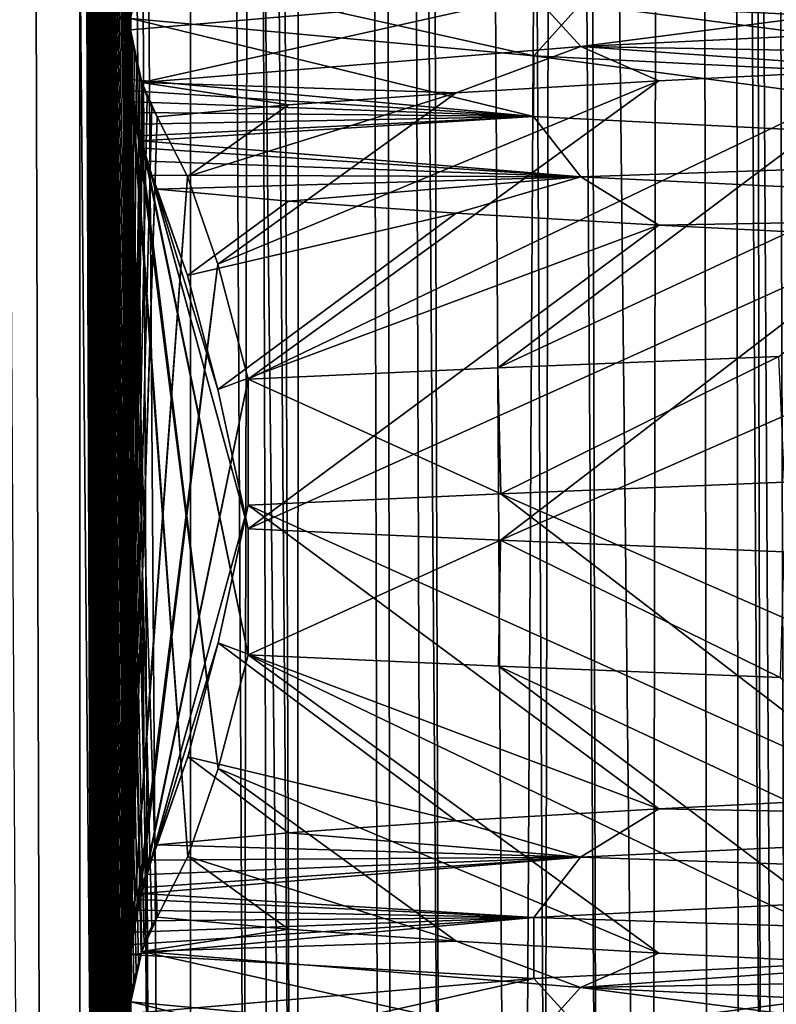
# Model space of a CAD drawing. Header units: millimetres. Extents: x -39 to 39, y -2 to 145.
# Tile 468 of 656: x -13.07 to -11.53, y 61.02 to 63.02. Entities that reach past the tile are written whole.
import ezdxf

# ---------------------------------------------------------------- set-up
doc = ezdxf.new("R2010")
doc.units = ezdxf.units.MM
doc.header["$LTSCALE"] = 65.185185
for name, color, linetype in [('12', 7, 'CONTINUOUS'), ('15', 7, 'CONTINUOUS'), ('41', 7, 'CONTINUOUS'), ('45', 7, 'CONTINUOUS'), ('460', 7, 'CONTINUOUS'), ('530', 7, 'CONTINUOUS'), ('531', 7, 'CONTINUOUS'), ('59', 7, 'CONTINUOUS'), ('615', 7, 'CONTINUOUS'), ('616', 7, 'CONTINUOUS'), ('617', 7, 'CONTINUOUS'), ('67', 7, 'CONTINUOUS')]:
    doc.layers.add(name, color=color, linetype=linetype)

msp = doc.modelspace()

# ---------------------------------------------------------------- linework, layer by layer
at = {"layer": '12', "color": 7, "linetype": 'Continuous'}
for points in [[(-12.9628, 38.299, 10.6962), (-13.2165, 121, 10.8427), (-13.2782, 38.299, 10.3021), (-12.9628, 38.299, 10.6962)], [(-12.475, 121, 11.6881), (-13.2165, 121, 10.8427), (-12.2971, 38.299, 11.4553), (-12.475, 121, 11.6881)], [(-12.2971, 38.299, 11.4553), (-13.2165, 121, 10.8427), (-12.6357, 38.299, 11.0808), (-12.2971, 38.299, 11.4553)], [(-12.6357, 38.299, 11.0808), (-13.2165, 121, 10.8427), (-12.9628, 38.299, 10.6962), (-12.6357, 38.299, 11.0808)], [(-12.5158, 38.2987, -11.216), (-12.483, 121, -11.6796), (-12.1732, 38.299, -11.5869), (-12.5158, 38.2987, -11.216)], [(-12.483, 121, -11.6796), (-11.6881, 121, -12.475), (-12.1732, 38.299, -11.5869), (-12.483, 121, -11.6796)], [(-11.6796, 121, 12.483), (-12.475, 121, 11.6881), (-11.5869, 38.299, 12.1732), (-11.6796, 121, 12.483)], [(-11.5869, 38.299, 12.1732), (-12.475, 121, 11.6881), (-11.9474, 38.299, 11.8196), (-11.5869, 38.299, 12.1732)], [(-11.9474, 38.299, 11.8196), (-12.475, 121, 11.6881), (-12.2971, 38.299, 11.4553), (-11.9474, 38.299, 11.8196)], [(-12.1732, 38.299, -11.5869), (-11.6881, 121, -12.475), (-11.8197, 38.299, -11.9473), (-12.1732, 38.299, -11.5869)], [(-11.8197, 38.299, -11.9473), (-11.6881, 121, -12.475), (-11.4555, 38.299, -12.2969), (-11.8197, 38.299, -11.9473)], [(-11.6881, 121, -12.475), (-10.8427, 121, -13.2165), (-11.4555, 38.299, -12.2969), (-11.6881, 121, -12.475)], [(-11.216, 38.2987, 12.5158), (-11.6796, 121, 12.483), (-11.5869, 38.299, 12.1732), (-11.216, 38.2987, 12.5158)]]:
    msp.add_3dface(points, dxfattribs=at)
at = {"layer": '15', "color": 7, "linetype": 'Continuous'}
for points in [[(-13.0678, 144.3929, 8.0954), (-13.1593, 60.1989, 6.9698), (-13.6026, 144.3929, 7.1606), (-13.0678, 144.3929, 8.0954)], [(-13.0767, 60.1989, -7.1237), (-12.8079, 60.1989, -7.5963), (-13.5561, 144.3929, -7.2481), (-13.0767, 60.1989, -7.1237)], [(-13.5561, 144.3929, -7.2481), (-12.8079, 60.1989, -7.5963), (-13.1987, 144.3929, -7.8802), (-13.5561, 144.3929, -7.2481)], [(-12.8079, 60.1989, -7.5963), (-12.5221, 60.1989, -8.0588), (-13.1987, 144.3929, -7.8802), (-12.8079, 60.1989, -7.5963)], [(-13.1987, 144.3929, -7.8802), (-12.5221, 60.1989, -8.0588), (-12.8333, 144.3929, -8.4622), (-13.1987, 144.3929, -7.8802)], [(-12.8961, 60.1989, 7.4455), (-13.1593, 60.1989, 6.9698), (-13.0678, 144.3929, 8.0954), (-12.8961, 60.1989, 7.4455)], [(-12.6157, 60.1989, 7.9114), (-12.8961, 60.1989, 7.4455), (-13.0678, 144.3929, 8.0954), (-12.6157, 60.1989, 7.9114)], [(-12.4692, 144.3929, 8.9901), (-12.6157, 60.1989, 7.9114), (-13.0678, 144.3929, 8.0954), (-12.4692, 144.3929, 8.9901)], [(-12.5221, 60.1989, -8.0588), (-12.2195, 60.1989, -8.5106), (-12.8333, 144.3929, -8.4622), (-12.5221, 60.1989, -8.0588)], [(-12.8333, 144.3929, -8.4622), (-12.2195, 60.1989, -8.5106), (-12.465, 144.3929, -8.9959), (-12.8333, 144.3929, -8.4622)], [(-12.3185, 60.1989, 8.3666), (-12.6157, 60.1989, 7.9114), (-12.4692, 144.3929, 8.9901), (-12.3185, 60.1989, 8.3666)], [(-12.0049, 60.1989, 8.8107), (-12.3185, 60.1989, 8.3666), (-12.4692, 144.3929, 8.9901), (-12.0049, 60.1989, 8.8107)], [(-11.8066, 144.3929, 9.8442), (-12.0049, 60.1989, 8.8107), (-12.4692, 144.3929, 8.9901), (-11.8066, 144.3929, 9.8442)], [(-12.2195, 60.1989, -8.5106), (-11.9005, 60.1989, -8.9512), (-12.465, 144.3929, -8.9959), (-12.2195, 60.1989, -8.5106)], [(-12.465, 144.3929, -8.9959), (-11.9005, 60.1989, -8.9512), (-12.0961, 144.3929, -9.4862), (-12.465, 144.3929, -8.9959)], [(-11.9005, 60.1989, -8.9512), (-11.5657, 60.1989, -9.3798), (-12.0961, 144.3929, -9.4862), (-11.9005, 60.1989, -8.9512)], [(-12.0961, 144.3929, -9.4862), (-11.5657, 60.1989, -9.3798), (-11.7292, 144.3929, -9.9362), (-12.0961, 144.3929, -9.4862)], [(-11.6752, 60.1989, 9.2431), (-12.0049, 60.1989, 8.8107), (-11.8066, 144.3929, 9.8442), (-11.6752, 60.1989, 9.2431)], [(-11.33, 60.1989, 9.6632), (-11.6752, 60.1989, 9.2431), (-11.8066, 144.3929, 9.8442), (-11.33, 60.1989, 9.6632)], [(-11.082, 144.3929, 10.6533), (-11.33, 60.1989, 9.6632), (-11.8066, 144.3929, 9.8442), (-11.082, 144.3929, 10.6533)], [(-11.5657, 60.1989, -9.3798), (-11.2153, 60.1989, -9.7961), (-11.7292, 144.3929, -9.9362), (-11.5657, 60.1989, -9.3798)], [(-11.7292, 144.3929, -9.9362), (-11.2153, 60.1989, -9.7961), (-11.3665, 144.3929, -10.3492), (-11.7292, 144.3929, -9.9362)]]:
    msp.add_3dface(points, dxfattribs=at)
at = {"layer": '41', "color": 7, "linetype": 'Continuous'}
msp.add_3dface([(-11.0473, 121, 13.4658), (-11.9001, 121, 12.7184), (-11.4143, 38.2987, 12.7276), (-11.0473, 121, 13.4658)], dxfattribs=at)
at = {"layer": '45', "color": 7, "linetype": 'Continuous'}
for points in [[(-13.4658, 121, -11.0473), (-12.7184, 121, -11.9001), (-12.7276, 38.2987, -11.4143), (-13.4658, 121, -11.0473)], [(-13.4658, 121, -11.0473), (-12.7276, 38.2987, -11.4143), (-13.2928, 38.2988, -10.7509), (-13.4658, 121, -11.0473)]]:
    msp.add_3dface(points, dxfattribs=at)
at = {"layer": '460', "linetype": 'Continuous'}
for points in [[(-11.5292, 62.3376, 8.2896), (-12.1005, 62.3145, 7.4308), (-12.0945, 62.0584, 7.4406), (-11.5292, 62.3376, 8.2896)], [(-11.5179, 62.0817, 8.3053), (-11.5292, 62.3376, 8.2896), (-12.0945, 62.0584, 7.4406), (-11.5179, 62.0817, 8.3053)], [(-12.1005, 62.3145, 7.4308), (-12.6076, 62.2914, 6.5337), (-12.0945, 62.0584, 7.4406), (-12.1005, 62.3145, 7.4308)], [(-12.6076, 62.2914, 6.5337), (-12.6076, 62.035, 6.5337), (-12.0945, 62.0584, 7.4406), (-12.6076, 62.2914, 6.5337)], [(-12.6076, 61.987, -6.5337), (-12.0948, 61.9637, -7.4401), (-12.6076, 61.7306, -6.5337), (-12.6076, 61.987, -6.5337)], [(-12.6076, 61.7306, -6.5337), (-12.0948, 61.9637, -7.4401), (-12.099, 61.7074, -7.4333), (-12.6076, 61.7306, -6.5337)], [(-12.099, 61.7074, -7.4333), (-12.0948, 61.9637, -7.4401), (-11.5264, 61.6843, -8.2934), (-12.099, 61.7074, -7.4333)], [(-12.0948, 61.9637, -7.4401), (-11.5191, 61.9404, -8.3036), (-11.5264, 61.6843, -8.2934), (-12.0948, 61.9637, -7.4401)]]:
    msp.add_3dface(points, dxfattribs=at)
at = {"layer": '530', "linetype": 'Continuous'}
for points in [[(-12.8503, 38.9766, -1.9023), (-12.95, 67), (-12.8478, 39.0153, -1.9499), (-12.8503, 38.9766, -1.9023)], [(-12.95, 67), (-12.8503, 38.9766, -1.9023), (-12.95, 38), (-12.95, 67)], [(-12.8478, 39.0153, -1.9499), (-12.95, 67), (-12.8467, 39.0248, -1.9707), (-12.8478, 39.0153, -1.9499)], [(-12.8467, 39.0248, -1.9707), (-12.95, 67), (-12.8442, 39.0424, -2.0183), (-12.8467, 39.0248, -1.9707)], [(-12.8442, 39.0424, -2.0183), (-12.95, 67), (-12.8503, 40.9766, -1.9023), (-12.8442, 39.0424, -2.0183)], [(-12.8503, 40.9766, -1.9023), (-12.95, 67), (-12.8478, 41.0153, -1.9499), (-12.8503, 40.9766, -1.9023)], [(-12.8478, 41.0153, -1.9499), (-12.95, 67), (-12.8467, 41.0248, -1.9707), (-12.8478, 41.0153, -1.9499)], [(-12.8467, 41.0248, -1.9707), (-12.95, 67), (-12.8442, 41.0424, -2.0183), (-12.8467, 41.0248, -1.9707)], [(-12.8442, 41.0424, -2.0183), (-12.95, 67), (-12.8503, 42.9766, -1.9023), (-12.8442, 41.0424, -2.0183)], [(-12.8503, 42.9766, -1.9023), (-12.95, 67), (-12.8478, 43.0153, -1.9499), (-12.8503, 42.9766, -1.9023)], [(-12.8478, 43.0153, -1.9499), (-12.95, 67), (-12.8467, 43.0248, -1.9707), (-12.8478, 43.0153, -1.9499)], [(-12.8467, 43.0248, -1.9707), (-12.95, 67), (-12.8442, 43.0424, -2.0183), (-12.8467, 43.0248, -1.9707)], [(-12.8442, 43.0424, -2.0183), (-12.95, 67), (-12.8503, 44.9766, -1.9023), (-12.8442, 43.0424, -2.0183)], [(-12.8503, 44.9766, -1.9023), (-12.95, 67), (-12.8478, 45.0153, -1.9499), (-12.8503, 44.9766, -1.9023)], [(-12.8478, 45.0153, -1.9499), (-12.95, 67), (-12.8467, 45.0248, -1.9707), (-12.8478, 45.0153, -1.9499)], [(-12.8467, 45.0248, -1.9707), (-12.95, 67), (-12.8442, 45.0424, -2.0183), (-12.8467, 45.0248, -1.9707)], [(-12.8442, 45.0424, -2.0183), (-12.95, 67), (-12.8503, 46.9766, -1.9023), (-12.8442, 45.0424, -2.0183)], [(-12.8503, 46.9766, -1.9023), (-12.95, 67), (-12.8478, 47.0153, -1.9499), (-12.8503, 46.9766, -1.9023)], [(-12.8478, 47.0153, -1.9499), (-12.95, 67), (-12.8467, 47.0248, -1.9707), (-12.8478, 47.0153, -1.9499)], [(-12.8467, 47.0248, -1.9707), (-12.95, 67), (-12.8442, 47.0424, -2.0183), (-12.8467, 47.0248, -1.9707)], [(-12.8442, 47.0424, -2.0183), (-12.95, 67), (-12.8401, 47.0654, -2.0979), (-12.8442, 47.0424, -2.0183)], [(-12.8401, 47.0654, -2.0979), (-12.95, 67), (-12.85, 48.9849, -1.9072), (-12.8401, 47.0654, -2.0979)], [(-12.85, 48.9849, -1.9072), (-12.95, 67), (-12.8472, 49.0206, -1.961), (-12.85, 48.9849, -1.9072)], [(-12.8472, 49.0206, -1.961), (-12.95, 67), (-12.8436, 49.0461, -2.0298), (-12.8472, 49.0206, -1.961)], [(-12.8436, 49.0461, -2.0298), (-12.95, 67), (-12.8393, 49.0691, -2.1126), (-12.8436, 49.0461, -2.0298)], [(-12.8393, 49.0691, -2.1126), (-12.95, 67), (-12.8503, 50.9766, -1.9023), (-12.8393, 49.0691, -2.1126)], [(-12.8503, 50.9766, -1.9023), (-12.95, 67), (-12.8478, 51.0153, -1.9499), (-12.8503, 50.9766, -1.9023)], [(-12.8478, 51.0153, -1.9499), (-12.95, 67), (-12.8467, 51.0248, -1.9707), (-12.8478, 51.0153, -1.9499)], [(-12.8467, 51.0248, -1.9707), (-12.95, 67), (-12.8442, 51.0424, -2.0183), (-12.8467, 51.0248, -1.9707)], [(-12.8442, 51.0424, -2.0183), (-12.95, 67), (-12.8401, 51.0654, -2.0979), (-12.8442, 51.0424, -2.0183)], [(-12.8401, 51.0654, -2.0979), (-12.95, 67), (-12.8503, 52.9766, -1.9023), (-12.8401, 51.0654, -2.0979)], [(-12.8503, 52.9766, -1.9023), (-12.95, 67), (-12.8478, 53.0153, -1.9499), (-12.8503, 52.9766, -1.9023)], [(-12.8478, 53.0153, -1.9499), (-12.95, 67), (-12.8467, 53.0248, -1.9707), (-12.8478, 53.0153, -1.9499)], [(-12.8467, 53.0248, -1.9707), (-12.95, 67), (-12.8442, 53.0424, -2.0183), (-12.8467, 53.0248, -1.9707)], [(-12.8442, 53.0424, -2.0183), (-12.95, 67), (-12.8401, 53.0654, -2.0979), (-12.8442, 53.0424, -2.0183)], [(-12.8401, 53.0654, -2.0979), (-12.95, 67), (-12.8355, 53.0857, -2.184), (-12.8401, 53.0654, -2.0979)], [(-12.8355, 53.0857, -2.184), (-12.95, 67), (-12.8503, 54.9766, -1.9023), (-12.8355, 53.0857, -2.184)], [(-12.8503, 54.9766, -1.9023), (-12.95, 67), (-12.8478, 55.0153, -1.9499), (-12.8503, 54.9766, -1.9023)], [(-12.8478, 55.0153, -1.9499), (-12.95, 67), (-12.8467, 55.0248, -1.9707), (-12.8478, 55.0153, -1.9499)], [(-12.8467, 55.0248, -1.9707), (-12.95, 67), (-12.8442, 55.0424, -2.0183), (-12.8467, 55.0248, -1.9707)], [(-12.8442, 55.0424, -2.0183), (-12.95, 67), (-12.8401, 55.0654, -2.0979), (-12.8442, 55.0424, -2.0183)], [(-12.8401, 55.0654, -2.0979), (-12.95, 67), (-12.8355, 55.0857, -2.184), (-12.8401, 55.0654, -2.0979)], [(-12.8355, 55.0857, -2.184), (-12.95, 67), (-12.8503, 56.9766, -1.9023), (-12.8355, 55.0857, -2.184)], [(-12.8503, 56.9766, -1.9023), (-12.95, 67), (-12.8478, 57.0153, -1.9499), (-12.8503, 56.9766, -1.9023)], [(-12.8478, 57.0153, -1.9499), (-12.95, 67), (-12.8467, 57.0248, -1.9707), (-12.8478, 57.0153, -1.9499)], [(-12.8467, 57.0248, -1.9707), (-12.95, 67), (-12.8442, 57.0424, -2.0183), (-12.8467, 57.0248, -1.9707)], [(-12.8442, 57.0424, -2.0183), (-12.95, 67), (-12.8401, 57.0654, -2.0979), (-12.8442, 57.0424, -2.0183)], [(-12.8401, 57.0654, -2.0979), (-12.95, 67), (-12.8355, 57.0857, -2.184), (-12.8401, 57.0654, -2.0979)], [(-12.8355, 57.0857, -2.184), (-12.95, 67), (-12.8308, 57.1041, -2.2745), (-12.8355, 57.0857, -2.184)], [(-12.8308, 57.1041, -2.2745), (-12.95, 67), (-12.8503, 58.9766, -1.9023), (-12.8308, 57.1041, -2.2745)], [(-12.8503, 58.9766, -1.9023), (-12.95, 67), (-12.8478, 59.0153, -1.9499), (-12.8503, 58.9766, -1.9023)], [(-12.8478, 59.0153, -1.9499), (-12.95, 67), (-12.8467, 59.0248, -1.9707), (-12.8478, 59.0153, -1.9499)], [(-12.8467, 59.0248, -1.9707), (-12.95, 67), (-12.8442, 59.0424, -2.0183), (-12.8467, 59.0248, -1.9707)], [(-12.8442, 59.0424, -2.0183), (-12.95, 67), (-12.8401, 59.0654, -2.0979), (-12.8442, 59.0424, -2.0183)], [(-12.8401, 59.0654, -2.0979), (-12.95, 67), (-12.8355, 59.0857, -2.184), (-12.8401, 59.0654, -2.0979)], [(-12.8355, 59.0857, -2.184), (-12.95, 67), (-12.8308, 59.1041, -2.2745), (-12.8355, 59.0857, -2.184)], [(-12.8308, 59.1041, -2.2745), (-12.95, 67), (-12.8255, 59.1219, -2.3749), (-12.8308, 59.1041, -2.2745)], [(-12.8255, 59.1219, -2.3749), (-12.95, 67), (-12.8238, 59.1273, -2.4074), (-12.8255, 59.1219, -2.3749)], [(-12.8238, 59.1273, -2.4074), (-12.95, 67), (-12.8503, 60.9766, -1.9023), (-12.8238, 59.1273, -2.4074)], [(-12.8503, 60.9766, -1.9023), (-12.95, 67), (-12.8478, 61.0153, -1.9499), (-12.8503, 60.9766, -1.9023)], [(-12.8478, 61.0153, -1.9499), (-12.95, 67), (-12.8467, 61.0248, -1.9707), (-12.8478, 61.0153, -1.9499)], [(-12.8467, 61.0248, -1.9707), (-12.95, 67), (-12.8442, 61.0424, -2.0183), (-12.8467, 61.0248, -1.9707)], [(-12.8442, 61.0424, -2.0183), (-12.95, 67), (-12.8401, 61.0654, -2.0979), (-12.8442, 61.0424, -2.0183)], [(-12.8401, 61.0654, -2.0979), (-12.95, 67), (-12.8355, 61.0857, -2.184), (-12.8401, 61.0654, -2.0979)], [(-12.8355, 61.0857, -2.184), (-12.95, 67), (-12.8308, 61.1041, -2.2745), (-12.8355, 61.0857, -2.184)], [(-12.8308, 61.1041, -2.2745), (-12.95, 67), (-12.8255, 61.1219, -2.3749), (-12.8308, 61.1041, -2.2745)], [(-12.8255, 61.1219, -2.3749), (-12.95, 67), (-12.8238, 61.1273, -2.4074), (-12.8255, 61.1219, -2.3749)], [(-12.8238, 61.1273, -2.4074), (-12.95, 67), (-12.8194, 61.1403, -2.4914), (-12.8238, 61.1273, -2.4074)], [(-12.8194, 61.1403, -2.4914), (-12.95, 67), (-12.8122, 61.1593, -2.6303), (-12.8194, 61.1403, -2.4914)], [(-12.8122, 61.1593, -2.6303), (-12.95, 67), (-12.8495, 62.9313, -1.9186), (-12.8122, 61.1593, -2.6303)], [(-12.8495, 62.9313, -1.9186), (-12.95, 67), (-12.8503, 62.9766, -1.9023), (-12.8495, 62.9313, -1.9186)], [(-12.8503, 62.9766, -1.9023), (-12.95, 67), (-12.8478, 63.0153, -1.9499), (-12.8503, 62.9766, -1.9023)], [(-12.8478, 63.0153, -1.9499), (-12.95, 67), (-12.8467, 63.0248, -1.9707), (-12.8478, 63.0153, -1.9499)], [(-12.8034, 61.1788, -2.798), (-12.8122, 61.1593, -2.6303), (-12.8495, 62.9313, -1.9186), (-12.8034, 61.1788, -2.798)], [(-12.7927, 61.1975, -3.001), (-12.8034, 61.1788, -2.798), (-12.8495, 62.9313, -1.9186), (-12.7927, 61.1975, -3.001)], [(-12.7307, 61.3204, -4.1854), (-12.7927, 61.1975, -3.001), (-12.8495, 62.9313, -1.9186), (-12.7307, 61.3204, -4.1854)], [(-12.8467, 62.9004, -1.9703), (-12.7307, 61.3204, -4.1854), (-12.8495, 62.9313, -1.9186), (-12.8467, 62.9004, -1.9703)], [(-12.8438, 62.8776, -2.0257), (-12.7307, 61.3204, -4.1854), (-12.8467, 62.9004, -1.9703), (-12.8438, 62.8776, -2.0257)], [(-12.6689, 61.4998, -5.3634), (-12.7307, 61.3204, -4.1854), (-12.8438, 62.8776, -2.0257), (-12.6689, 61.4998, -5.3634)], [(-12.8404, 62.8554, -2.0917), (-12.6689, 61.4998, -5.3634), (-12.8438, 62.8776, -2.0257), (-12.8404, 62.8554, -2.0917)], [(-12.8364, 62.8332, -2.1685), (-12.6689, 61.4998, -5.3634), (-12.8404, 62.8554, -2.0917), (-12.8364, 62.8332, -2.1685)], [(-12.8316, 62.8101, -2.2583), (-12.6689, 61.4998, -5.3634), (-12.8364, 62.8332, -2.1685), (-12.8316, 62.8101, -2.2583)], [(-12.6076, 61.7306, -6.5337), (-12.6689, 61.4998, -5.3634), (-12.8316, 62.8101, -2.2583), (-12.6076, 61.7306, -6.5337)], [(-12.8261, 62.786, -2.3635), (-12.6076, 61.7306, -6.5337), (-12.8316, 62.8101, -2.2583), (-12.8261, 62.786, -2.3635)], [(-12.8237, 62.7762, -2.4091), (-12.6076, 61.7306, -6.5337), (-12.8261, 62.786, -2.3635), (-12.8237, 62.7762, -2.4091)], [(-12.8197, 62.7607, -2.4856), (-12.6076, 61.7306, -6.5337), (-12.8237, 62.7762, -2.4091), (-12.8197, 62.7607, -2.4856)], [(-12.6076, 61.987, -6.5337), (-12.6076, 61.7306, -6.5337), (-12.8197, 62.7607, -2.4856), (-12.6076, 61.987, -6.5337)], [(-12.8123, 62.7342, -2.628), (-12.6076, 61.987, -6.5337), (-12.8197, 62.7607, -2.4856), (-12.8123, 62.7342, -2.628)], [(-12.6697, 62.2705, -5.3484), (-12.6076, 61.987, -6.5337), (-12.8123, 62.7342, -2.628), (-12.6697, 62.2705, -5.3484)], [(-12.8034, 62.7063, -2.7974), (-12.6697, 62.2705, -5.3484), (-12.8123, 62.7342, -2.628), (-12.8034, 62.7063, -2.7974)], [(-12.7314, 62.502, -4.1702), (-12.6697, 62.2705, -5.3484), (-12.8034, 62.7063, -2.7974), (-12.7314, 62.502, -4.1702)], [(-12.7927, 62.6778, -3.001), (-12.7314, 62.502, -4.1702), (-12.8034, 62.7063, -2.7974), (-12.7927, 62.6778, -3.001)]]:
    msp.add_3dface(points, dxfattribs=at)
at = {"layer": '531', "linetype": 'Continuous'}
for points in [[(-12.8452, 67, 2.0005), (-12.95, 67), (-12.95, 38), (-12.8452, 67, 2.0005)], [(-12.8452, 67, 2.0005), (-12.95, 38), (-12.8503, 65.0704, 1.9017), (-12.8452, 67, 2.0005)], [(-12.8503, 65.0704, 1.9017), (-12.95, 38), (-12.8495, 65.0261, 1.9183), (-12.8503, 65.0704, 1.9017)], [(-12.8495, 65.0261, 1.9183), (-12.95, 38), (-12.8467, 64.9974, 1.9702), (-12.8495, 65.0261, 1.9183)], [(-12.8467, 64.9974, 1.9702), (-12.95, 38), (-12.8434, 64.9747, 2.0336), (-12.8467, 64.9974, 1.9702)], [(-12.8434, 64.9747, 2.0336), (-12.95, 38), (-12.85, 63.0799, 1.9079), (-12.8434, 64.9747, 2.0336)], [(-12.85, 63.0799, 1.9079), (-12.95, 38), (-12.8499, 63.0335, 1.9103), (-12.85, 63.0799, 1.9079)], [(-12.8499, 63.0335, 1.9103), (-12.95, 38), (-12.8473, 63.0017, 1.9603), (-12.8499, 63.0335, 1.9103)], [(-12.8473, 63.0017, 1.9603), (-12.95, 38), (-12.844, 62.9781, 2.023), (-12.8473, 63.0017, 1.9603)], [(-12.844, 62.9781, 2.023), (-12.95, 38), (-12.85, 61.0799, 1.9079), (-12.844, 62.9781, 2.023)], [(-12.8398, 62.9555, 2.1022), (-12.844, 62.9781, 2.023), (-12.85, 61.0799, 1.9079), (-12.8398, 62.9555, 2.1022)], [(-12.8346, 62.9325, 2.2017), (-12.8398, 62.9555, 2.1022), (-12.85, 61.0799, 1.9079), (-12.8346, 62.9325, 2.2017)], [(-12.8283, 62.9091, 2.3228), (-12.8346, 62.9325, 2.2017), (-12.85, 61.0799, 1.9079), (-12.8283, 62.9091, 2.3228)], [(-12.8237, 62.8943, 2.4099), (-12.8283, 62.9091, 2.3228), (-12.85, 61.0799, 1.9079), (-12.8237, 62.8943, 2.4099)], [(-12.821, 62.8863, 2.4612), (-12.8237, 62.8943, 2.4099), (-12.85, 61.0799, 1.9079), (-12.821, 62.8863, 2.4612)], [(-12.8131, 62.8649, 2.613), (-12.821, 62.8863, 2.4612), (-12.85, 61.0799, 1.9079), (-12.8131, 62.8649, 2.613)], [(-12.8039, 62.8442, 2.7882), (-12.8131, 62.8649, 2.613), (-12.85, 61.0799, 1.9079), (-12.8039, 62.8442, 2.7882)], [(-12.7927, 62.8245, 3.001), (-12.8039, 62.8442, 2.7882), (-12.85, 61.0799, 1.9079), (-12.7927, 62.8245, 3.001)], [(-12.8476, 61.1139, 1.9548), (-12.7927, 62.8245, 3.001), (-12.85, 61.0799, 1.9079), (-12.8476, 61.1139, 1.9548)], [(-12.7315, 62.7036, 4.1702), (-12.7927, 62.8245, 3.001), (-12.8476, 61.1139, 1.9548), (-12.7315, 62.7036, 4.1702)], [(-12.8468, 61.1215, 1.9701), (-12.7315, 62.7036, 4.1702), (-12.8476, 61.1139, 1.9548), (-12.8468, 61.1215, 1.9701)], [(-12.8443, 61.1414, 2.0178), (-12.7315, 62.7036, 4.1702), (-12.8468, 61.1215, 1.9701), (-12.8443, 61.1414, 2.0178)], [(-12.6697, 62.5248, 5.3485), (-12.7315, 62.7036, 4.1702), (-12.8443, 61.1414, 2.0178), (-12.6697, 62.5248, 5.3485)], [(-12.8404, 61.1667, 2.0921), (-12.6697, 62.5248, 5.3485), (-12.8443, 61.1414, 2.0178), (-12.8404, 61.1667, 2.0921)], [(-12.8361, 61.19, 2.1729), (-12.6697, 62.5248, 5.3485), (-12.8404, 61.1667, 2.0921), (-12.8361, 61.19, 2.1729)], [(-12.8317, 61.2116, 2.2573), (-12.6697, 62.5248, 5.3485), (-12.8361, 61.19, 2.1729), (-12.8317, 61.2116, 2.2573)], [(-12.6076, 62.2914, 6.5337), (-12.6697, 62.5248, 5.3485), (-12.8317, 61.2116, 2.2573), (-12.6076, 62.2914, 6.5337)], [(-12.8267, 61.2335, 2.3522), (-12.6076, 62.2914, 6.5337), (-12.8317, 61.2116, 2.2573), (-12.8267, 61.2335, 2.3522)], [(-12.8239, 61.2453, 2.4066), (-12.6076, 62.2914, 6.5337), (-12.8267, 61.2335, 2.3522), (-12.8239, 61.2453, 2.4066)], [(-12.8208, 61.2574, 2.4657), (-12.6076, 62.2914, 6.5337), (-12.8239, 61.2453, 2.4066), (-12.8208, 61.2574, 2.4657)], [(-12.6076, 62.035, 6.5337), (-12.6076, 62.2914, 6.5337), (-12.8208, 61.2574, 2.4657), (-12.6076, 62.035, 6.5337)], [(-12.8134, 61.284, 2.6061), (-12.6076, 62.035, 6.5337), (-12.8208, 61.2574, 2.4657), (-12.8134, 61.284, 2.6061)], [(-12.6688, 61.7552, 5.3653), (-12.6076, 62.035, 6.5337), (-12.8134, 61.284, 2.6061), (-12.6688, 61.7552, 5.3653)], [(-12.8042, 61.3133, 2.7817), (-12.6688, 61.7552, 5.3653), (-12.8134, 61.284, 2.6061), (-12.8042, 61.3133, 2.7817)], [(-12.7305, 61.523, 4.1879), (-12.6688, 61.7552, 5.3653), (-12.8042, 61.3133, 2.7817), (-12.7305, 61.523, 4.1879)], [(-12.7927, 61.3442, 3.001), (-12.7305, 61.523, 4.1879), (-12.8042, 61.3133, 2.7817), (-12.7927, 61.3442, 3.001)], [(-12.85, 61.0799, 1.9079), (-12.95, 38), (-12.8499, 61.0335, 1.9103), (-12.85, 61.0799, 1.9079)], [(-12.8499, 61.0335, 1.9103), (-12.95, 38), (-12.8473, 61.0017, 1.9603), (-12.8499, 61.0335, 1.9103)]]:
    msp.add_3dface(points, dxfattribs=at)
at = {"layer": '59', "color": 7, "linetype": 'Continuous'}
for points in [[(-11.6796, 121, 12.483), (-11.216, 38.2987, 12.5158), (-11.9001, 121, 12.7184), (-11.6796, 121, 12.483)], [(-11.9001, 121, 12.7184), (-11.216, 38.2987, 12.5158), (-11.4143, 38.2987, 12.7276), (-11.9001, 121, 12.7184)]]:
    msp.add_3dface(points, dxfattribs=at)
at = {"layer": '615', "linetype": 'Continuous'}
for points in [[(-11.5179, 62.0817, 8.3053), (-12.0945, 62.0584, 7.4406), (-10.7447, 61.4661, 7.5639), (-11.5179, 62.0817, 8.3053)], [(-12.0945, 62.0584, 7.4406), (-12.6076, 62.035, 6.5337), (-11.2919, 61.4417, 6.7195), (-12.0945, 62.0584, 7.4406)], [(-10.7447, 61.4661, 7.5639), (-12.0945, 62.0584, 7.4406), (-11.2919, 61.4417, 6.7195), (-10.7447, 61.4661, 7.5639)], [(-12.6076, 62.035, 6.5337), (-12.6688, 61.7552, 5.3653), (-11.773, 61.4173, 5.8358), (-12.6076, 62.035, 6.5337)], [(-11.2919, 61.4417, 6.7195), (-12.6076, 62.035, 6.5337), (-11.773, 61.4173, 5.8358), (-11.2919, 61.4417, 6.7195)], [(-12.6688, 61.7552, 5.3653), (-12.7305, 61.523, 4.1879), (-12.185, 61.3929, 4.9178), (-12.6688, 61.7552, 5.3653)], [(-11.773, 61.4173, 5.8358), (-12.6688, 61.7552, 5.3653), (-12.185, 61.3929, 4.9178), (-11.773, 61.4173, 5.8358)], [(-12.6689, 61.4998, -5.3634), (-12.6076, 61.7306, -6.5337), (-11.773, 61.1243, -5.8358), (-12.6689, 61.4998, -5.3634)], [(-12.6076, 61.7306, -6.5337), (-12.099, 61.7074, -7.4333), (-11.2919, 61.0999, -6.7195), (-12.6076, 61.7306, -6.5337)], [(-11.773, 61.1243, -5.8358), (-12.6076, 61.7306, -6.5337), (-11.2919, 61.0999, -6.7195), (-11.773, 61.1243, -5.8358)], [(-12.099, 61.7074, -7.4333), (-11.5264, 61.6843, -8.2934), (-10.7447, 61.0756, -7.5639), (-12.099, 61.7074, -7.4333)], [(-11.2919, 61.0999, -6.7195), (-12.099, 61.7074, -7.4333), (-10.7447, 61.0756, -7.5639), (-11.2919, 61.0999, -6.7195)], [(-12.7305, 61.523, 4.1879), (-12.7927, 61.3442, 3.001), (-12.5256, 61.3685, 3.971), (-12.7305, 61.523, 4.1879)], [(-12.185, 61.3929, 4.9178), (-12.7305, 61.523, 4.1879), (-12.5256, 61.3685, 3.971), (-12.185, 61.3929, 4.9178)], [(-12.7307, 61.3204, -4.1854), (-12.6689, 61.4998, -5.3634), (-12.185, 61.1487, -4.9178), (-12.7307, 61.3204, -4.1854)], [(-12.185, 61.1487, -4.9178), (-12.6689, 61.4998, -5.3634), (-11.773, 61.1243, -5.8358), (-12.185, 61.1487, -4.9178)], [(-12.7927, 61.1975, -3.001), (-12.7307, 61.3204, -4.1854), (-12.5256, 61.1731, -3.971), (-12.7927, 61.1975, -3.001)], [(-12.5256, 61.1731, -3.971), (-12.7307, 61.3204, -4.1854), (-12.185, 61.1487, -4.9178), (-12.5256, 61.1731, -3.971)]]:
    msp.add_3dface(points, dxfattribs=at)
at = {"layer": '616', "linetype": 'Continuous'}
for points in [[(-10.539, 63.1479, 7.6059), (-12.0274, 63.0727, 4.9258), (-11.9317, 62.9677, 5.2811), (-10.539, 63.1479, 7.6059)], [(-10.4071, 63.0412, 7.8708), (-10.539, 63.1479, 7.6059), (-11.9317, 62.9677, 5.2811), (-10.4071, 63.0412, 7.8708)], [(-12.8467, 63.0248, -1.9707), (-12.8238, 63.1273, -2.4074), (-12.0271, 62.949, -4.9261), (-12.8467, 63.0248, -1.9707)], [(-12.0271, 62.949, -4.9261), (-12.8238, 63.1273, -2.4074), (-11.9322, 63.054, -5.2795), (-12.0271, 62.949, -4.9261)], [(-12.8476, 63.1139, 1.9548), (-12.8499, 63.0335, 1.9103), (-12.8473, 63.0017, 1.9603), (-12.8476, 63.1139, 1.9548)], [(-12.8468, 63.1215, 1.9701), (-12.8476, 63.1139, 1.9548), (-12.8473, 63.0017, 1.9603), (-12.8468, 63.1215, 1.9701)], [(-12.8468, 63.1215, 1.9701), (-12.8473, 63.0017, 1.9603), (-12.0274, 63.0727, 4.9258), (-12.8468, 63.1215, 1.9701)], [(-12.8473, 63.0017, 1.9603), (-12.8237, 62.8943, 2.4099), (-12.0274, 63.0727, 4.9258), (-12.8473, 63.0017, 1.9603)], [(-12.0274, 63.0727, 4.9258), (-12.8237, 62.8943, 2.4099), (-11.9317, 62.9677, 5.2811), (-12.0274, 63.0727, 4.9258)], [(-10.7447, 63.0756, -7.5639), (-10.4077, 62.9805, -7.8696), (-11.9322, 63.054, -5.2795), (-10.7447, 63.0756, -7.5639)], [(-10.5388, 62.8737, -7.606), (-12.0271, 62.949, -4.9261), (-11.9322, 63.054, -5.2795), (-10.5388, 62.8737, -7.606)], [(-10.4077, 62.9805, -7.8696), (-10.5388, 62.8737, -7.606), (-11.9322, 63.054, -5.2795), (-10.4077, 62.9805, -7.8696)], [(-10.4071, 63.0412, 7.8708), (-11.9317, 62.9677, 5.2811), (-10.7447, 62.9464, 7.5639), (-10.4071, 63.0412, 7.8708)], [(-12.8495, 62.9313, -1.9186), (-12.8503, 62.9766, -1.9023), (-12.8478, 63.0153, -1.9499), (-12.8495, 62.9313, -1.9186)], [(-12.8467, 62.9004, -1.9703), (-12.8495, 62.9313, -1.9186), (-12.8478, 63.0153, -1.9499), (-12.8467, 62.9004, -1.9703)], [(-12.8467, 62.9004, -1.9703), (-12.8478, 63.0153, -1.9499), (-12.8467, 63.0248, -1.9707), (-12.8467, 62.9004, -1.9703)], [(-12.8467, 62.9004, -1.9703), (-12.8467, 63.0248, -1.9707), (-12.0278, 62.8252, -4.9248), (-12.8467, 62.9004, -1.9703)], [(-12.0278, 62.8252, -4.9248), (-12.8467, 63.0248, -1.9707), (-12.0271, 62.949, -4.9261), (-12.0278, 62.8252, -4.9248)], [(-12.8473, 63.0017, 1.9603), (-12.844, 62.9781, 2.023), (-12.8398, 62.9555, 2.1022), (-12.8473, 63.0017, 1.9603)], [(-12.8473, 63.0017, 1.9603), (-12.8398, 62.9555, 2.1022), (-12.8346, 62.9325, 2.2017), (-12.8473, 63.0017, 1.9603)], [(-12.8473, 63.0017, 1.9603), (-12.8346, 62.9325, 2.2017), (-12.8283, 62.9091, 2.3228), (-12.8473, 63.0017, 1.9603)], [(-12.8473, 63.0017, 1.9603), (-12.8283, 62.9091, 2.3228), (-12.8237, 62.8943, 2.4099), (-12.8473, 63.0017, 1.9603)], [(-11.9317, 62.9677, 5.2811), (-12.8237, 62.8943, 2.4099), (-12.185, 62.8733, 4.9178), (-11.9317, 62.9677, 5.2811)], [(-11.773, 62.8977, 5.8358), (-11.9317, 62.9677, 5.2811), (-12.185, 62.8733, 4.9178), (-11.773, 62.8977, 5.8358)], [(-10.7447, 62.9464, 7.5639), (-11.9317, 62.9677, 5.2811), (-11.2919, 62.9221, 6.7195), (-10.7447, 62.9464, 7.5639)], [(-11.2919, 62.9221, 6.7195), (-11.9317, 62.9677, 5.2811), (-11.773, 62.8977, 5.8358), (-11.2919, 62.9221, 6.7195)], [(-10.5396, 62.75, -7.605), (-12.0278, 62.8252, -4.9248), (-12.0271, 62.949, -4.9261), (-10.5396, 62.75, -7.605)], [(-10.5388, 62.8737, -7.606), (-10.5396, 62.75, -7.605), (-12.0271, 62.949, -4.9261), (-10.5388, 62.8737, -7.606)], [(-12.8438, 62.8776, -2.0257), (-12.8467, 62.9004, -1.9703), (-12.0278, 62.8252, -4.9248), (-12.8438, 62.8776, -2.0257)], [(-12.8237, 62.8943, 2.4099), (-12.821, 62.8863, 2.4612), (-12.8131, 62.8649, 2.613), (-12.8237, 62.8943, 2.4099)], [(-12.8237, 62.8943, 2.4099), (-12.8131, 62.8649, 2.613), (-12.8039, 62.8442, 2.7882), (-12.8237, 62.8943, 2.4099)], [(-12.8237, 62.8943, 2.4099), (-12.8039, 62.8442, 2.7882), (-12.7927, 62.8245, 3.001), (-12.8237, 62.8943, 2.4099)], [(-12.8237, 62.8943, 2.4099), (-12.7927, 62.8245, 3.001), (-12.5256, 62.8489, 3.971), (-12.8237, 62.8943, 2.4099)], [(-12.185, 62.8733, 4.9178), (-12.8237, 62.8943, 2.4099), (-12.5256, 62.8489, 3.971), (-12.185, 62.8733, 4.9178)], [(-12.8404, 62.8554, -2.0917), (-12.8438, 62.8776, -2.0257), (-12.0278, 62.8252, -4.9248), (-12.8404, 62.8554, -2.0917)], [(-12.8364, 62.8332, -2.1685), (-12.8404, 62.8554, -2.0917), (-12.0278, 62.8252, -4.9248), (-12.8364, 62.8332, -2.1685)], [(-12.8316, 62.8101, -2.2583), (-12.8364, 62.8332, -2.1685), (-12.0278, 62.8252, -4.9248), (-12.8316, 62.8101, -2.2583)], [(-12.8261, 62.786, -2.3635), (-12.8316, 62.8101, -2.2583), (-12.0278, 62.8252, -4.9248), (-12.8261, 62.786, -2.3635)], [(-12.8237, 62.7762, -2.4091), (-12.8261, 62.786, -2.3635), (-12.0278, 62.8252, -4.9248), (-12.8237, 62.7762, -2.4091)], [(-11.9318, 62.7025, -5.2809), (-12.8237, 62.7762, -2.4091), (-12.0278, 62.8252, -4.9248), (-11.9318, 62.7025, -5.2809)], [(-10.5396, 62.75, -7.605), (-11.9318, 62.7025, -5.2809), (-12.0278, 62.8252, -4.9248), (-10.5396, 62.75, -7.605)], [(-12.8197, 62.7607, -2.4856), (-12.8237, 62.7762, -2.4091), (-11.9318, 62.7025, -5.2809), (-12.8197, 62.7607, -2.4856)], [(-12.8123, 62.7342, -2.628), (-12.8197, 62.7607, -2.4856), (-11.9318, 62.7025, -5.2809), (-12.8123, 62.7342, -2.628)], [(-10.4072, 62.629, -7.8706), (-11.9318, 62.7025, -5.2809), (-10.5396, 62.75, -7.605), (-10.4072, 62.629, -7.8706)], [(-12.8034, 62.7063, -2.7974), (-12.8123, 62.7342, -2.628), (-11.9318, 62.7025, -5.2809), (-12.8034, 62.7063, -2.7974)], [(-12.7927, 62.6778, -3.001), (-12.8034, 62.7063, -2.7974), (-11.9318, 62.7025, -5.2809), (-12.7927, 62.6778, -3.001)], [(-12.7927, 62.6778, -3.001), (-11.9318, 62.7025, -5.2809), (-12.5256, 62.6535, -3.971), (-12.7927, 62.6778, -3.001)], [(-12.5256, 62.6535, -3.971), (-11.9318, 62.7025, -5.2809), (-12.185, 62.6291, -4.9178), (-12.5256, 62.6535, -3.971)], [(-12.185, 62.6291, -4.9178), (-11.9318, 62.7025, -5.2809), (-11.773, 62.6047, -5.8358), (-12.185, 62.6291, -4.9178)], [(-11.9318, 62.7025, -5.2809), (-10.4072, 62.629, -7.8706), (-11.773, 62.6047, -5.8358), (-11.9318, 62.7025, -5.2809)], [(-11.773, 62.6047, -5.8358), (-10.4072, 62.629, -7.8706), (-11.2919, 62.5803, -6.7195), (-11.773, 62.6047, -5.8358)], [(-11.2919, 61.4417, 6.7195), (-11.773, 61.4173, 5.8358), (-10.4077, 61.3927, 7.8696), (-11.2919, 61.4417, 6.7195)], [(-11.773, 61.4173, 5.8358), (-12.185, 61.3929, 4.9178), (-11.9322, 61.3192, 5.2795), (-11.773, 61.4173, 5.8358)], [(-10.4077, 61.3927, 7.8696), (-11.773, 61.4173, 5.8358), (-11.9322, 61.3192, 5.2795), (-10.4077, 61.3927, 7.8696)], [(-12.185, 61.3929, 4.9178), (-12.5256, 61.3685, 3.971), (-11.9322, 61.3192, 5.2795), (-12.185, 61.3929, 4.9178)], [(-10.4077, 61.3927, 7.8696), (-11.9322, 61.3192, 5.2795), (-10.5392, 61.2717, 7.6055), (-10.4077, 61.3927, 7.8696)], [(-12.5256, 61.3685, 3.971), (-12.7927, 61.3442, 3.001), (-11.9322, 61.3192, 5.2795), (-12.5256, 61.3685, 3.971)], [(-12.7927, 61.3442, 3.001), (-12.8042, 61.3133, 2.7817), (-11.9322, 61.3192, 5.2795), (-12.7927, 61.3442, 3.001)], [(-12.8208, 61.2574, 2.4657), (-12.8239, 61.2453, 2.4066), (-11.9322, 61.3192, 5.2795), (-12.8208, 61.2574, 2.4657)], [(-11.9322, 61.3192, 5.2795), (-12.8239, 61.2453, 2.4066), (-12.0274, 61.1964, 4.9255), (-11.9322, 61.3192, 5.2795)], [(-12.8134, 61.284, 2.6061), (-12.8208, 61.2574, 2.4657), (-11.9322, 61.3192, 5.2795), (-12.8134, 61.284, 2.6061)], [(-12.8042, 61.3133, 2.7817), (-12.8134, 61.284, 2.6061), (-11.9322, 61.3192, 5.2795), (-12.8042, 61.3133, 2.7817)], [(-10.5392, 61.2717, 7.6055), (-11.9322, 61.3192, 5.2795), (-12.0274, 61.1964, 4.9255), (-10.5392, 61.2717, 7.6055)], [(-10.5392, 61.2717, 7.6055), (-12.0274, 61.1964, 4.9255), (-10.539, 61.1479, 7.6059), (-10.5392, 61.2717, 7.6055)], [(-12.8239, 61.2453, 2.4066), (-12.8267, 61.2335, 2.3522), (-12.0274, 61.1964, 4.9255), (-12.8239, 61.2453, 2.4066)], [(-12.8267, 61.2335, 2.3522), (-12.8317, 61.2116, 2.2573), (-12.0274, 61.1964, 4.9255), (-12.8267, 61.2335, 2.3522)], [(-12.8317, 61.2116, 2.2573), (-12.8361, 61.19, 2.1729), (-12.0274, 61.1964, 4.9255), (-12.8317, 61.2116, 2.2573)], [(-12.8443, 61.1414, 2.0178), (-12.8468, 61.1215, 1.9701), (-12.0274, 61.1964, 4.9255), (-12.8443, 61.1414, 2.0178)], [(-12.0274, 61.1964, 4.9255), (-12.8468, 61.1215, 1.9701), (-12.0274, 61.0727, 4.9258), (-12.0274, 61.1964, 4.9255)], [(-12.8404, 61.1667, 2.0921), (-12.8443, 61.1414, 2.0178), (-12.0274, 61.1964, 4.9255), (-12.8404, 61.1667, 2.0921)], [(-12.8361, 61.19, 2.1729), (-12.8404, 61.1667, 2.0921), (-12.0274, 61.1964, 4.9255), (-12.8361, 61.19, 2.1729)], [(-12.8238, 61.1273, -2.4074), (-12.8034, 61.1788, -2.798), (-12.7927, 61.1975, -3.001), (-12.8238, 61.1273, -2.4074)], [(-12.8238, 61.1273, -2.4074), (-12.7927, 61.1975, -3.001), (-12.5256, 61.1731, -3.971), (-12.8238, 61.1273, -2.4074)], [(-10.539, 61.1479, 7.6059), (-12.0274, 61.1964, 4.9255), (-12.0274, 61.0727, 4.9258), (-10.539, 61.1479, 7.6059)], [(-12.8238, 61.1273, -2.4074), (-12.8122, 61.1593, -2.6303), (-12.8034, 61.1788, -2.798), (-12.8238, 61.1273, -2.4074)], [(-12.8238, 61.1273, -2.4074), (-12.5256, 61.1731, -3.971), (-12.185, 61.1487, -4.9178), (-12.8238, 61.1273, -2.4074)], [(-12.8238, 61.1273, -2.4074), (-12.8194, 61.1403, -2.4914), (-12.8122, 61.1593, -2.6303), (-12.8238, 61.1273, -2.4074)], [(-12.8238, 61.1273, -2.4074), (-12.185, 61.1487, -4.9178), (-11.9322, 61.054, -5.2794), (-12.8238, 61.1273, -2.4074)], [(-12.185, 61.1487, -4.9178), (-11.773, 61.1243, -5.8358), (-11.9322, 61.054, -5.2794), (-12.185, 61.1487, -4.9178)], [(-10.539, 61.1479, 7.6059), (-12.0274, 61.0727, 4.9258), (-11.9317, 60.9677, 5.2811), (-10.539, 61.1479, 7.6059)], [(-10.4071, 61.0412, 7.8708), (-10.539, 61.1479, 7.6059), (-11.9317, 60.9677, 5.2811), (-10.4071, 61.0412, 7.8708)], [(-12.8467, 61.0248, -1.9707), (-12.8255, 61.1219, -2.3749), (-12.8238, 61.1273, -2.4074), (-12.8467, 61.0248, -1.9707)], [(-12.8467, 61.0248, -1.9707), (-12.8238, 61.1273, -2.4074), (-12.0271, 60.949, -4.9261), (-12.8467, 61.0248, -1.9707)], [(-12.0271, 60.949, -4.9261), (-12.8238, 61.1273, -2.4074), (-11.9322, 61.054, -5.2794), (-12.0271, 60.949, -4.9261)], [(-12.8476, 61.1139, 1.9548), (-12.85, 61.0799, 1.9079), (-12.8499, 61.0335, 1.9103), (-12.8476, 61.1139, 1.9548)], [(-12.8476, 61.1139, 1.9548), (-12.8499, 61.0335, 1.9103), (-12.8473, 61.0017, 1.9603), (-12.8476, 61.1139, 1.9548)], [(-12.8468, 61.1215, 1.9701), (-12.8476, 61.1139, 1.9548), (-12.8473, 61.0017, 1.9603), (-12.8468, 61.1215, 1.9701)], [(-12.8468, 61.1215, 1.9701), (-12.8473, 61.0017, 1.9603), (-12.0274, 61.0727, 4.9258), (-12.8468, 61.1215, 1.9701)], [(-12.8467, 61.0248, -1.9707), (-12.8308, 61.1041, -2.2745), (-12.8255, 61.1219, -2.3749), (-12.8467, 61.0248, -1.9707)], [(-11.773, 61.1243, -5.8358), (-11.2919, 61.0999, -6.7195), (-11.9322, 61.054, -5.2794), (-11.773, 61.1243, -5.8358)], [(-12.8467, 61.0248, -1.9707), (-12.8355, 61.0857, -2.184), (-12.8308, 61.1041, -2.2745), (-12.8467, 61.0248, -1.9707)], [(-12.8467, 61.0248, -1.9707), (-12.8401, 61.0654, -2.0979), (-12.8355, 61.0857, -2.184), (-12.8467, 61.0248, -1.9707)], [(-11.2919, 61.0999, -6.7195), (-10.7447, 61.0756, -7.5639), (-11.9322, 61.054, -5.2794), (-11.2919, 61.0999, -6.7195)], [(-12.8473, 61.0017, 1.9603), (-12.8237, 60.8943, 2.4099), (-12.0274, 61.0727, 4.9258), (-12.8473, 61.0017, 1.9603)], [(-12.8467, 61.0248, -1.9707), (-12.8442, 61.0424, -2.0183), (-12.8401, 61.0654, -2.0979), (-12.8467, 61.0248, -1.9707)], [(-12.0274, 61.0727, 4.9258), (-12.8237, 60.8943, 2.4099), (-11.9317, 60.9677, 5.2811), (-12.0274, 61.0727, 4.9258)], [(-10.7447, 61.0756, -7.5639), (-10.4078, 60.9805, -7.8695), (-11.9322, 61.054, -5.2794), (-10.7447, 61.0756, -7.5639)], [(-10.5388, 60.8737, -7.6061), (-12.0271, 60.949, -4.9261), (-11.9322, 61.054, -5.2794), (-10.5388, 60.8737, -7.6061)], [(-10.4078, 60.9805, -7.8695), (-10.5388, 60.8737, -7.6061), (-11.9322, 61.054, -5.2794), (-10.4078, 60.9805, -7.8695)], [(-12.8467, 60.9004, -1.9703), (-12.8478, 61.0153, -1.9499), (-12.8467, 61.0248, -1.9707), (-12.8467, 60.9004, -1.9703)], [(-12.8467, 60.9004, -1.9703), (-12.8467, 61.0248, -1.9707), (-12.0278, 60.8252, -4.9247), (-12.8467, 60.9004, -1.9703)], [(-12.0278, 60.8252, -4.9247), (-12.8467, 61.0248, -1.9707), (-12.0271, 60.949, -4.9261), (-12.0278, 60.8252, -4.9247)], [(-10.4071, 61.0412, 7.8708), (-11.9317, 60.9677, 5.2811), (-10.7447, 60.9464, 7.5639), (-10.4071, 61.0412, 7.8708)]]:
    msp.add_3dface(points, dxfattribs=at)
at = {"layer": '617', "linetype": 'Continuous'}
for points in [[(-12.1005, 62.3145, 7.4308), (-11.5292, 62.3376, 8.2896), (-10.7447, 62.9464, 7.5639), (-12.1005, 62.3145, 7.4308)], [(-12.1005, 62.3145, 7.4308), (-10.7447, 62.9464, 7.5639), (-11.2919, 62.9221, 6.7195), (-12.1005, 62.3145, 7.4308)], [(-12.6076, 62.2914, 6.5337), (-12.1005, 62.3145, 7.4308), (-11.2919, 62.9221, 6.7195), (-12.6076, 62.2914, 6.5337)], [(-12.6076, 62.2914, 6.5337), (-11.2919, 62.9221, 6.7195), (-11.773, 62.8977, 5.8358), (-12.6076, 62.2914, 6.5337)], [(-12.6697, 62.5248, 5.3485), (-12.6076, 62.2914, 6.5337), (-11.773, 62.8977, 5.8358), (-12.6697, 62.5248, 5.3485)], [(-12.6697, 62.5248, 5.3485), (-11.773, 62.8977, 5.8358), (-12.185, 62.8733, 4.9178), (-12.6697, 62.5248, 5.3485)], [(-12.7315, 62.7036, 4.1702), (-12.6697, 62.5248, 5.3485), (-12.185, 62.8733, 4.9178), (-12.7315, 62.7036, 4.1702)], [(-12.7315, 62.7036, 4.1702), (-12.185, 62.8733, 4.9178), (-12.5256, 62.8489, 3.971), (-12.7315, 62.7036, 4.1702)], [(-12.7927, 62.8245, 3.001), (-12.7315, 62.7036, 4.1702), (-12.5256, 62.8489, 3.971), (-12.7927, 62.8245, 3.001)], [(-12.7314, 62.502, -4.1702), (-12.7927, 62.6778, -3.001), (-12.5256, 62.6535, -3.971), (-12.7314, 62.502, -4.1702)], [(-12.7314, 62.502, -4.1702), (-12.5256, 62.6535, -3.971), (-12.185, 62.6291, -4.9178), (-12.7314, 62.502, -4.1702)], [(-12.6697, 62.2705, -5.3484), (-12.7314, 62.502, -4.1702), (-12.185, 62.6291, -4.9178), (-12.6697, 62.2705, -5.3484)], [(-12.6697, 62.2705, -5.3484), (-12.185, 62.6291, -4.9178), (-11.773, 62.6047, -5.8358), (-12.6697, 62.2705, -5.3484)], [(-12.6076, 61.987, -6.5337), (-12.6697, 62.2705, -5.3484), (-11.773, 62.6047, -5.8358), (-12.6076, 61.987, -6.5337)], [(-12.6076, 61.987, -6.5337), (-11.773, 62.6047, -5.8358), (-11.2919, 62.5803, -6.7195), (-12.6076, 61.987, -6.5337)], [(-12.0948, 61.9637, -7.4401), (-12.6076, 61.987, -6.5337), (-11.2919, 62.5803, -6.7195), (-12.0948, 61.9637, -7.4401)], [(-12.0948, 61.9637, -7.4401), (-11.2919, 62.5803, -6.7195), (-10.7447, 62.5559, -7.5639), (-12.0948, 61.9637, -7.4401)], [(-11.5191, 61.9404, -8.3036), (-12.0948, 61.9637, -7.4401), (-10.7447, 62.5559, -7.5639), (-11.5191, 61.9404, -8.3036)]]:
    msp.add_3dface(points, dxfattribs=at)
at = {"layer": '67', "color": 7, "linetype": 'Continuous'}
for points in [[(-12.7184, 121, -11.9001), (-12.5158, 38.2987, -11.216), (-12.7276, 38.2987, -11.4143), (-12.7184, 121, -11.9001)], [(-12.483, 121, -11.6796), (-12.5158, 38.2987, -11.216), (-12.7184, 121, -11.9001), (-12.483, 121, -11.6796)]]:
    msp.add_3dface(points, dxfattribs=at)

doc.saveas('drawing.dxf')
